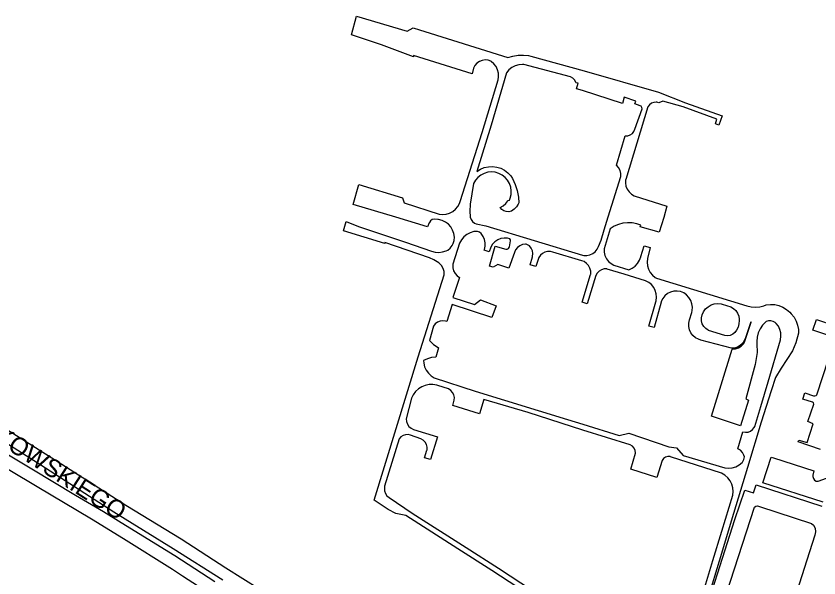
# Model space of a CAD drawing. Extents: x -304109 to -273954, y 21500 to 39796.
# Drawn here: x -297115.2 to -296668.7, y 35049.3 to 35362 of the extents above; entities that cross this region are included whole.
import ezdxf

# ---------------------------------------------------------------- set-up
doc = ezdxf.new("R2010")
doc.units = 0
doc.layers.add('krawedzie_ulic', color=7, linetype='Continuous')
doc.layers.add('nazwy_ulic', color=7, linetype='Continuous')

msp = doc.modelspace()

# ---------------------------------------------------------------- linework, layer by layer
at = {"layer": 'krawedzie_ulic'}
for points in [[(-296924.54, 35268.292), (-296900.377, 35260.754), (-296899.435, 35258.085), (-296879.979, 35251.803), (-296878.008, 35251.56), (-296876.028, 35251.716), (-296874.119, 35252.264), (-296872.358, 35253.183), (-296870.817, 35254.435), (-296869.557, 35255.97), (-296868.629, 35257.726), (-296868.246, 35258.863), (-296856.014, 35297.153), (-296847.165, 35326.45), (-296846.903, 35328.129), (-296846.97, 35330.102), (-296847.432, 35332.022), (-296848.27, 35333.81), (-296849.45, 35335.393), (-296850.925, 35336.706), (-296851.13, 35336.811), (-296852.705, 35337.361), (-296854.365, 35337.523), (-296856.015, 35337.285), (-296857.563, 35336.663), (-296858.918, 35335.691), (-296860.004, 35334.426), (-296860.759, 35332.939), (-296861.543, 35329.877), (-296894.102, 35339.927), (-296894.18, 35339.299), (-296911.958, 35345.872), (-296928.668, 35351.604), (-296925.924, 35361.967), (-296897.759, 35353.487), (-296894.464, 35355.371), (-296890.855, 35354.351), (-296841.648, 35338.83), (-296838.865, 35339.702), (-296835.988, 35340.186), (-296833.072, 35340.273), (-296830.172, 35339.96), (-296828.916, 35339.697), (-296799.26, 35331.453), (-296758.013, 35319.586), (-296742.856, 35313.631), (-296722.479, 35306.461), (-296724.469, 35301.283), (-296726.22, 35302), (-296725.503, 35304.549), (-296744.289, 35311.4), (-296755.513, 35314.587), (-296757.742, 35313.711), (-296758.856, 35314.029), (-296759.154, 35314.059), (-296760.543, 35313.954), (-296761.846, 35313.461), (-296762.956, 35312.619), (-296763.783, 35311.498), (-296776.193, 35271.063), (-296776.202, 35271.011), (-296776.31, 35269.177), (-296776.02, 35267.362), (-296775.345, 35265.653), (-296774.317, 35264.13), (-296772.985, 35262.864), (-296771.411, 35261.916), (-296753.341, 35256.18), (-296755.028, 35249.935), (-296757.632, 35241.655), (-296768.204, 35244.645), (-296767.744, 35245.642), (-296769.429, 35246.13), (-296770.074, 35246.331), (-296772.597, 35246.852), (-296775.171, 35246.977), (-296777.733, 35246.703), (-296780.222, 35246.036), (-296782.578, 35244.993), (-296784.744, 35243.598), (-296788.139, 35232.385), (-296788.119, 35230.498), (-296787.703, 35228.658), (-296786.909, 35226.946), (-296785.773, 35225.439), (-296784.346, 35224.205), (-296782.833, 35223.359), (-296774.457, 35220.753), (-296772.588, 35221.628), (-296770.923, 35222.846), (-296769.524, 35224.362), (-296768.442, 35226.12), (-296767.719, 35228.052), (-296767.675, 35228.223), (-296765.939, 35234.113)], [(-296791.381, 35233.714), (-296789.834, 35237.225), (-296788.099, 35243.002), (-296785.838, 35250.319), (-296778.899, 35272.656), (-296778.912, 35274.394), (-296779.321, 35276.082), (-296780.104, 35277.634), (-296781.219, 35278.966), (-296781.272, 35279.015), (-296776.416, 35295.346), (-296776.327, 35295.337), (-296774.928, 35295.409), (-296773.605, 35295.871), (-296772.466, 35296.687), (-296771.602, 35297.79), (-296771.083, 35299.091), (-296767.103, 35310.403), (-296767.151, 35311.139), (-296767.57, 35311.746), (-296768.082, 35312.017), (-296771.147, 35313.212), (-296770.59, 35314.686), (-296776.998, 35316.797), (-296777.993, 35313.292), (-296800.201, 35320.46), (-296803.575, 35321.481), (-296802.555, 35324.543), (-296803.81, 35324.857), (-296803.869, 35325.032), (-296804.543, 35326.33), (-296805.541, 35327.397), (-296806.791, 35328.155), (-296832.76, 35334.986), (-296833.581, 35335.023), (-296835.645, 35334.837), (-296837.636, 35334.259), (-296839.479, 35333.311), (-296841.106, 35332.026), (-296842.457, 35330.454), (-296851.087, 35301.167), (-296858.998, 35275.546), (-296857.013, 35276.777), (-296854.847, 35277.651), (-296852.565, 35278.144), (-296850.231, 35278.241), (-296847.915, 35277.939), (-296845.685, 35277.247), (-296843.604, 35276.185), (-296841.735, 35274.785), (-296840.132, 35273.086), (-296839.142, 35271.661), (-296837.663, 35268.324), (-296836.557, 35264.845), (-296835.838, 35261.266), (-296835.533, 35258.077), (-296835.892, 35257.259), (-296836.889, 35255.728), (-296838.193, 35254.45), (-296839.744, 35253.486), (-296839.889, 35253.424), (-296841.245, 35253.085), (-296842.642, 35253.143), (-296843.966, 35253.591), (-296845.11, 35254.395), (-296845.981, 35255.488), (-296844.299, 35256.401), (-296842.843, 35257.643), (-296841.676, 35259.16), (-296841.548, 35259.375), (-296840.868, 35259.49), (-296840.418, 35260.582), (-296839.915, 35262.615), (-296839.808, 35264.706), (-296840.099, 35266.78), (-296840.779, 35268.761), (-296841.822, 35270.577), (-296843.19, 35272.162), (-296844.835, 35273.458), (-296846.695, 35274.42), (-296848.704, 35275.01), (-296850.789, 35275.209), (-296852.873, 35275.009), (-296854.882, 35274.417), (-296856.742, 35273.455), (-296858.386, 35272.157), (-296859.753, 35270.572), (-296860.795, 35268.755), (-296862.599, 35257.292), (-296862.637, 35256.979), (-296862.838, 35253.514), (-296862.639, 35250.049), (-296862.175, 35248.726), (-296861.359, 35247.587), (-296860.255, 35246.724)], [(-296884.78, 35248.058), (-296885.369, 35247.082), (-296885.43, 35246.909), (-296886.333, 35244.601), (-296903.976, 35250.013), (-296927.835, 35257.142), (-296924.54, 35268.292)], [(-296831.286, 35040.762), (-296850.553, 35053.518), (-296869.536, 35065.504), (-296898.412, 35084.017), (-296904.049, 35085.146), (-296908.197, 35087.322), (-296916.089, 35092.641), (-296891.523, 35172.3), (-296877.048, 35218.023), (-296877.213, 35219.841), (-296877.768, 35221.581), (-296878.688, 35223.158), (-296879.929, 35224.498), (-296880.032, 35224.586), (-296882.964, 35226.373), (-296885.337, 35227.503), (-296910.044, 35236.049), (-296910.143, 35235.355), (-296933.056, 35242.435), (-296931.669, 35247.689), (-296924.834, 35244.814), (-296898.635, 35236.189), (-296884.125, 35231.112), (-296882.128, 35230.574), (-296880.065, 35230.429), (-296878.013, 35230.683), (-296876.047, 35231.326), (-296875.111, 35231.792), (-296873.744, 35232.887), (-296872.659, 35234.263), (-296872.057, 35235.46), (-296871.565, 35237.119), (-296871.466, 35238.847), (-296871.467, 35238.872), (-296871.746, 35240.896), (-296872.413, 35242.827), (-296873.443, 35244.591), (-296874.796, 35246.122), (-296876.421, 35247.36), (-296878.255, 35248.259), (-296880.229, 35248.784), (-296880.595, 35248.837), (-296882.233, 35249.008), (-296883.865, 35248.78), (-296883.893, 35248.773), (-296884.78, 35248.058)], [(-296860.255, 35246.724), (-296859.27, 35246.293), (-296853.999, 35245.202), (-296800.242, 35228.975), (-296799.435, 35228.802), (-296797.73, 35228.737), (-296796.058, 35229.07)], [(-296759.705, 35209.283), (-296760.614, 35211.009), (-296761.855, 35212.514), (-296763.376, 35213.735), (-296765.114, 35214.621), (-296777.06, 35218.261), (-296786.443, 35221.201), (-296786.645, 35221.231), (-296788.171, 35221.231), (-296789.644, 35220.836), (-296790.965, 35220.072), (-296792.043, 35218.993), (-296792.805, 35217.672), (-296797.672, 35201.777), (-296800.351, 35202.721), (-296795.673, 35218.125), (-296795.639, 35218.37), (-296795.637, 35220.029), (-296796.031, 35221.64), (-296796.797, 35223.111), (-296797.893, 35224.357), (-296799.254, 35225.305), (-296800.499, 35225.758), (-296816.683, 35230.579), (-296818.05, 35230.955), (-296819.608, 35230.993), (-296821.124, 35230.634), (-296822.5, 35229.902), (-296823.645, 35228.845), (-296824.485, 35227.533), (-296826.178, 35222.694), (-296829.251, 35223.581), (-296827.943, 35228.036), (-296827.919, 35228.156), (-296827.807, 35229.767), (-296828.094, 35231.356), (-296828.761, 35232.827), (-296829.768, 35234.09), (-296830.364, 35234.563), (-296831.571, 35235.126), (-296831.895, 35235.116), (-296833.531, 35234.826), (-296835.051, 35234.154), (-296836.367, 35233.14), (-296837.404, 35231.842), (-296838.102, 35230.334), (-296841.131, 35221.688), (-296847.278, 35223.758), (-296849.82, 35222.28), (-296851.889, 35222.812), (-296848.697, 35233.873), (-296842.86, 35232.227), (-296842.06, 35232.206), (-296841.348, 35232.569), (-296840.895, 35233.228), (-296840.821, 35233.499), (-296840.155, 35236.836), (-296840.228, 35237.496), (-296840.658, 35238.078), (-296841.885, 35238.357), (-296843.758, 35238.443), (-296845.606, 35238.131), (-296847.347, 35237.434), (-296848.9, 35236.385), (-296850.197, 35235.032), (-296851.178, 35233.434), (-296852.125, 35230.857), (-296854.92, 35231.632), (-296854.789, 35231.983), (-296854.351, 35233.834), (-296854.308, 35235.736), (-296854.663, 35237.604), (-296855.4, 35239.358), (-296856.487, 35240.919), (-296856.611, 35241.064), (-296857.535, 35241.793), (-296858.649, 35242.174), (-296859.826, 35242.162), (-296860.639, 35242.018), (-296862.656, 35241.379), (-296864.517, 35240.373), (-296866.156, 35239.036), (-296867.514, 35237.414), (-296868.544, 35235.566), (-296872.263, 35223.819), (-296872.283, 35223.656), (-296872.274, 35221.941), (-296871.87, 35220.275), (-296871.091, 35218.747), (-296869.981, 35217.44), (-296868.599, 35216.425), (-296872.261, 35205.358), (-296860.263, 35201.395), (-296856.953, 35204.057), (-296848.205, 35200.744)], [(-296796.058, 35229.07), (-296794.508, 35229.782), (-296793.165, 35230.834), (-296792.104, 35232.169), (-296791.381, 35233.714)], [(-296765.939, 35234.113), (-296762.582, 35233.093), (-296764.091, 35227.015), (-296764.31, 35225.022), (-296764.13, 35223.024), (-296763.558, 35221.102), (-296762.617, 35219.331)], [(-296762.617, 35219.331), (-296761.344, 35217.781), (-296759.79, 35216.514), (-296759.111, 35216.103), (-296708.777, 35200.675), (-296706.448, 35200.096), (-296704.056, 35199.912), (-296701.666, 35200.127), (-296699.345, 35200.735), (-296698.1, 35201.241), (-296695.714, 35201.517), (-296693.314, 35201.393), (-296690.969, 35200.874), (-296688.742, 35199.973), (-296686.694, 35198.716), (-296684.884, 35197.137), (-296684.066, 35196.22), (-296682.556, 35194.339), (-296681.377, 35192.234), (-296680.562, 35189.963), (-296680.132, 35187.589), (-296680.082, 35185.475), (-296681.549, 35180.127), (-296683.47, 35175.605), (-296689.725, 35166.065), (-296692.818, 35160.892), (-296695.189, 35153.362), (-296700.804, 35135.982), (-296708.457, 35110.759), (-296716.292, 35085.085), (-296724.282, 35058.696), (-296729.897, 35039.732)], [(-296800.09, 35134.851), (-296779.793, 35128.545), (-296774.521, 35129.827), (-296752.255, 35122.253), (-296747.991, 35121.649), (-296744.294, 35117.458), (-296721.081, 35110.599), (-296719.124, 35110.423), (-296717.02, 35110.618), (-296714.99, 35111.206), (-296713.107, 35112.165), (-296711.438, 35113.461), (-296711.174, 35113.819), (-296710.477, 35115.197), (-296710.155, 35116.708), (-296710.48, 35117.722), (-296711.282, 35119.148), (-296712.404, 35120.338), (-296713.781, 35121.221), (-296710.952, 35130.623), (-296709.532, 35130.343), (-296708.09, 35130.461), (-296706.735, 35130.967), (-296705.569, 35131.824), (-296704.68, 35132.965), (-296704.357, 35133.629), (-296700.931, 35144.785), (-296696.974, 35158.358), (-296690.117, 35181.888), (-296689.811, 35183.801), (-296689.904, 35185.737), (-296690.391, 35187.612), (-296691.251, 35189.348), (-296692.45, 35190.871), (-296693.003, 35191.398), (-296694.151, 35192.099), (-296695.454, 35192.434), (-296696.798, 35192.373), (-296698.065, 35191.922), (-296698.436, 35191.7), (-296700.105, 35189.914), (-296701.461, 35187.881), (-296702.467, 35185.654), (-296703.098, 35183.292), (-296703.335, 35180.86), (-296703.303, 35179.618), (-296703.129, 35174.756), (-296704.095, 35168.046), (-296709.349, 35148.952), (-296707.964, 35148.328), (-296712.394, 35133.918), (-296728.523, 35139.253), (-296716.905, 35176.622), (-296715.127, 35176.815), (-296713.437, 35177.398), (-296711.917, 35178.34), (-296710.644, 35179.596), (-296710.052, 35180.432), (-296706.314, 35191.655), (-296706.66, 35191.863), (-296709.631, 35182.91), (-296709.632, 35182.904), (-296710.224, 35181.271), (-296711.173, 35179.817), (-296712.428, 35178.617), (-296713.924, 35177.735), (-296715.582, 35177.218), (-296717.314, 35177.092), (-296734.48, 35181.698), (-296735.695, 35182.086), (-296737.343, 35182.963), (-296738.767, 35184.171), (-296739.902, 35185.653), (-296740.696, 35187.342), (-296741.113, 35189.162), (-296741.134, 35191.028), (-296740.758, 35192.857), (-296739.478, 35197.033), (-296739.235, 35198.051), (-296739.089, 35199.979), (-296739.343, 35201.896), (-296739.984, 35203.72), (-296740.986, 35205.374), (-296742.307, 35206.787), (-296743.889, 35207.899), (-296745.665, 35208.662), (-296747.523, 35208.972), (-296749.406, 35208.885), (-296751.227, 35208.403), (-296752.906, 35207.548), (-296754.368, 35206.359), (-296755.546, 35204.889), (-296756.389, 35203.204), (-296756.526, 35202.81), (-296760.435, 35188.621)], [(-296760.435, 35188.621), (-296763.377, 35189.49), (-296759.417, 35202.992), (-296759.273, 35203.528), (-296759.021, 35205.463), (-296759.167, 35207.408), (-296759.705, 35209.283)], [(-296848.205, 35200.744), (-296850.687, 35194.297), (-296872.734, 35201.395), (-296875.625, 35192.036), (-296876.389, 35192.28), (-296877.918, 35192.452), (-296879.44, 35192.225)], [(-296733.72, 35195.679), (-296732.938, 35197.423), (-296731.811, 35198.967), (-296730.387, 35200.243), (-296728.731, 35201.196), (-296726.912, 35201.784), (-296725.011, 35201.982), (-296723.11, 35201.781), (-296722.553, 35201.644), (-296717.762, 35200.096), (-296716.24, 35199.24), (-296714.952, 35198.061), (-296713.965, 35196.62), (-296713.33, 35194.993), (-296713.081, 35193.265), (-296713.091, 35192.588), (-296713.186, 35190.678), (-296713.675, 35188.828), (-296714.536, 35187.121), (-296715.506, 35185.867), (-296716.664, 35184.896), (-296718.035, 35184.262), (-296719.525, 35184.007), (-296721.029, 35184.151), (-296721.125, 35184.174), (-296730.067, 35187.044), (-296730.303, 35187.158), (-296731.688, 35188.086), (-296732.813, 35189.315), (-296733.613, 35190.776), (-296734.044, 35192.386), (-296734.08, 35194.052), (-296733.72, 35195.679)], [(-296879.44, 35192.225), (-296880.852, 35191.616), (-296882.06, 35190.664), (-296882.984, 35189.434), (-296885.343, 35181.441), (-296883.007, 35179.3), (-296880.42, 35177.469), (-296880.289, 35177.389), (-296881.704, 35172.228), (-296881.71, 35172.228), (-296884.102, 35171.963), (-296886.416, 35171.306), (-296888.59, 35170.276), (-296888.481, 35168.742), (-296887.991, 35166.737), (-296887.124, 35164.863), (-296885.912, 35163.191), (-296884.402, 35161.784), (-296882.649, 35160.693), (-296859.837, 35153.297), (-296808.46, 35137.524), (-296800.09, 35134.851)], [(-296662.073, 35183.893), (-296672.055, 35187.251), (-296670.051, 35193.099), (-296660.321, 35189.742)], [(-296667.815, 35120.761), (-296680.265, 35125.024), (-296679.93, 35125.947), (-296675.316, 35124.688), (-296671.877, 35135.097), (-296674.813, 35136.356), (-296671.542, 35145.926), (-296671.538, 35146.087), (-296671.761, 35146.711), (-296672.297, 35147.101), (-296677.665, 35148.78), (-296676.575, 35152.39), (-296671.71, 35150.627), (-296670.957, 35150.567), (-296670.276, 35150.894), (-296669.959, 35151.28), (-296660.228, 35180.703)], [(-296722.817, 35107.616), (-296751.284, 35116.783), (-296751.444, 35116.812), (-296752.75, 35116.825), (-296754, 35116.444), (-296755.077, 35115.704), (-296755.881, 35114.675), (-296758.861, 35105.274), (-296773.297, 35109.762), (-296770.732, 35118.824), (-296770.731, 35118.939), (-296770.939, 35120.321), (-296771.527, 35121.588), (-296772.449, 35122.638), (-296773.629, 35123.386), (-296799.975, 35131.604), (-296830.404, 35141.32), (-296855.075, 35148.64), (-296857.498, 35140.713), (-296872.321, 35145.321), (-296871.724, 35147.557), (-296871.548, 35148.227), (-296871.454, 35149.729), (-296871.757, 35151.203), (-296872.436, 35152.546), (-296873.444, 35153.664), (-296874.709, 35154.478), (-296880.662, 35156.366), (-296881.222, 35156.534), (-296883.349, 35156.905), (-296885.507, 35156.879), (-296887.624, 35156.456), (-296889.626, 35155.65), (-296891.446, 35154.489), (-296893.021, 35153.014), (-296894.298, 35151.273), (-296895.232, 35149.327), (-296898.211, 35137.884), (-296898.091, 35136.346), (-296897.581, 35134.891), (-296896.716, 35133.614), (-296895.552, 35132.602), (-296894.222, 35131.94), (-296880.808, 35127.861), (-296884.827, 35115.202), (-296888.019, 35116.149), (-296886.682, 35120.451), (-296886.659, 35120.585), (-296886.62, 35122.1), (-296886.976, 35123.574), (-296887.704, 35124.904), (-296888.753, 35125.998), (-296890.051, 35126.781), (-296895.784, 35128.792), (-296897.156, 35129.1), (-296898.612, 35129.029), (-296899.994, 35128.567), (-296901.199, 35127.748), (-296902.138, 35126.633), (-296910.255, 35100.292), (-296910.398, 35099.316), (-296910.295, 35097.777), (-296909.802, 35096.314), (-296908.95, 35095.027), (-296907.798, 35094.001), (-296894.841, 35085.383), (-296864.912, 35066.227), (-296846.89, 35054.723), (-296827.981, 35042.408)], [(-297123.995, 35134.373), (-297089.798, 35112.595), (-297064.475, 35096.447), (-297054.154, 35089.852), (-297023.423, 35071.068), (-296998.61, 35054.943), (-296979.717, 35042.996)], [(-297140.395, 35130.298), (-297106.528, 35110.093), (-297082.13, 35095.448), (-297066.673, 35086.317), (-297056.849, 35080.219), (-297026.964, 35061.891), (-297004.723, 35047.356)], [(-297000.301, 35047.997), (-297027.796, 35065.525), (-297060.795, 35085.903), (-297101.416, 35111.997), (-297124.56, 35126.632)], [(-297134.145, 35118.385), (-297103.467, 35100.243), (-297073.208, 35082.154), (-297055.55, 35071.265), (-297028.181, 35054.112), (-297022.597, 35050.411), (-296977.561, 35021.303)], [(-296666.347, 35091.443), (-296699.879, 35102.226), (-296695.35, 35116.497), (-296694.02, 35116.081), (-296671.563, 35108.892), (-296672.158, 35106.567), (-296672.158, 35105.852), (-296671.801, 35104.66), (-296671.086, 35103.736), (-296670.162, 35103.17), (-296669.15, 35103.11), (-296664.534, 35104.779)], [(-296732.205, 35044.196), (-296727.683, 35059.048), (-296722.708, 35075.41), (-296716.6, 35095.398), (-296716.42, 35097.328), (-296716.604, 35099.447), (-296717.18, 35101.494), (-296718.129, 35103.398), (-296719.417, 35105.091), (-296720.998, 35106.514), (-296722.817, 35107.616)], [(-296736.696, 34999.921), (-296733.425, 35010.15), (-296735.688, 35010.895), (-296735.39, 35011.848), (-296737.626, 35012.578), (-296715.407, 35081.809), (-296709.874, 35098.204), (-296705.049, 35096.655), (-296703.59, 35101.036), (-296667.087, 35089.164)], [(-296733.222, 35000.056), (-296704.595, 35088.735), (-296703.821, 35089.272), (-296702.927, 35089.391), (-296701.795, 35089.093), (-296672.803, 35079.566), (-296671.731, 35078.672), (-296670.718, 35077.003), (-296670.539, 35074.917), (-296670.897, 35073.129), (-296694.29, 35000.01), (-296702.473, 34974.978), (-296727.104, 34956.211), (-296740.85, 34945.918), (-296741.833, 34945.351), (-296743.084, 34944.845), (-296749.636, 34944.755), (-296750.261, 34944.934), (-296750.738, 34945.471), (-296750.857, 34946.126), (-296746.93, 34957.844), (-296733.222, 35000.056)]]:
    msp.add_lwpolyline(points, dxfattribs=at)

# ---------------------------------------------------------------- texts
at = {"layer": 'nazwy_ulic'}
msp.add_text('RADZIKOWSKIEGO', height=10, rotation=327.24634, dxfattribs=at).set_placement((-297161.82, 35147.635))

doc.saveas('drawing.dxf')
